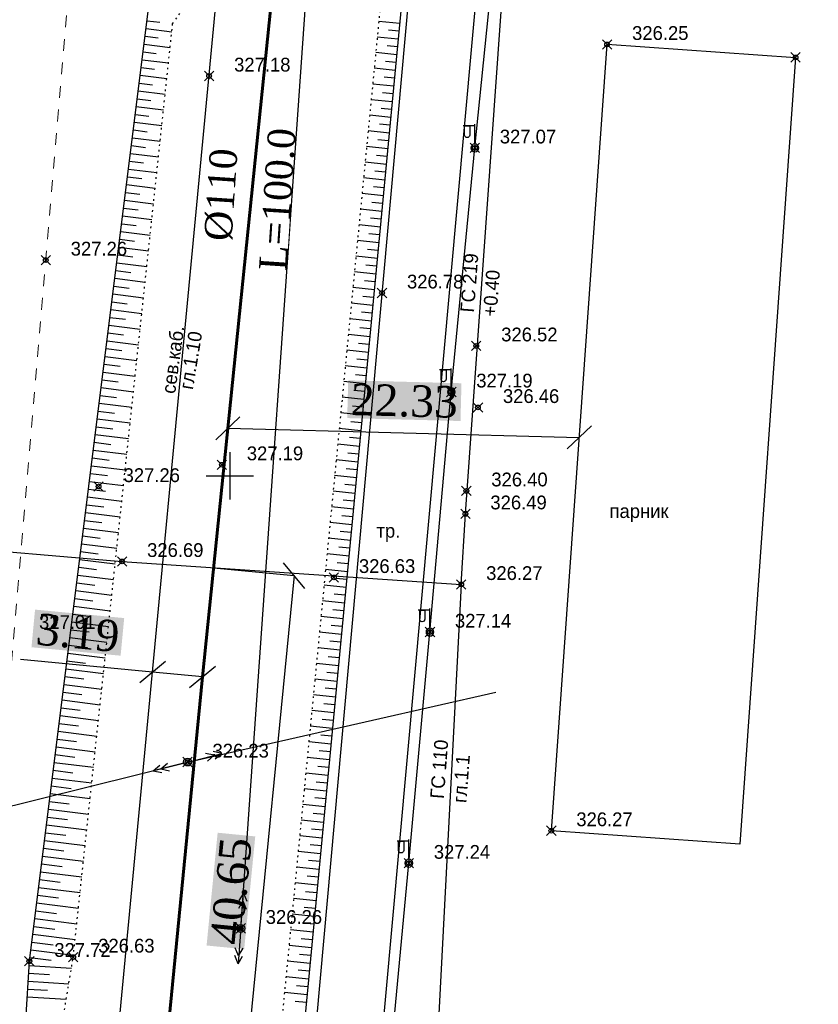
# Model space of a CAD drawing. Header units: metres. Extents: x 703769 to 722343, y 4313031 to 4317457.
# Tile 326 of 409: x 708265 to 708316, y 4315395 to 4315457. Entities that reach past the tile are written whole.
import ezdxf

# ---------------------------------------------------------------- set-up
doc = ezdxf.new("R2010")
doc.units = ezdxf.units.M
doc.header["$LTSCALE"] = 0.5
doc.header["$PDMODE"] = 35
doc.header["$PDSIZE"] = 0.3
for name, pattern in [('Auto_Street_NotBorder_Line_m1', [3, 1.5, -1.5]), ('ДОРОГИ_СТРОЯЩ', [9, 8, -1]), ('Контура низ откосов  Штриховая 0.1-0.5 - - - - - - -', [0.6, 0.1, -0.5])]:
    doc.linetypes.add(name, pattern=pattern)
for name, color, linetype in [('(001) Сетка', 92, 'Continuous'), ('(004) Точки рельефа', 7, 'Continuous'), ('(013) Газ', 30, 'ИК_Газопровод -------г--------'), ('(016) Кабель', 1, 'Continuous'), ('(019) Связь', 3, 'ИК_КАБ_СВЯЗИ'), ('(022) Возд. Линии', 7, 'Continuous'), ('(025) Дорога', 7, 'Continuous'), ('(035) Откосы', 7, 'Continuous'), ('(037) Контуры', 7, 'Continuous')]:
    doc.layers.add(name, color=color, linetype=linetype)
doc.layers.add('AUTO#_ROADS_EXIST_L', color=7, linetype='Continuous', lineweight=15, true_color=0x000000)
doc.layers.add('ВОДОПРОВОД текст', color=7, linetype='Continuous', lineweight=50)
doc.styles.add('BM-431', font='txt')
doc.styles.add('D-431', font='txt')
doc.styles.get("Standard").update_dxf_attribs({"font": 'times.ttf'})
doc.styles.add('Times New Roman', font='times.ttf')
doc.linetypes.add('GAZ_VOZDUSH', pattern='A,1,-2,["~",Standard,S=3,R=0,X=-1.5,Y=-1.5],-1,10', length=14)
doc.linetypes.add('ИК_Газопровод -------г--------', pattern='A,9,-0.6,["Г",Standard,S=1.2,R=0,X=0,Y=-0.6],-1.2', length=10.8)
doc.linetypes.add('ИК_КАБ_СВЯЗИ', pattern='A,4,["o",Standard,S=0.5,R=0,X=0,Y=-0.125],4,-2', length=10)
doc.linetypes.add('ИК_Э_КАБ_НН', pattern='A,8,-2,["<",Standard,S=1,R=0,X=0,Y=-0.5],8,[">",Standard,S=1,R=0,X=-0.5,Y=-0.5],-2', length=20)
doc.dimstyles.new('300', dxfattribs={"dimtxt": 2, "dimasz": 1.5, "dimexe": 0, "dimexo": 0, "dimgap": 1, "dimtad": 1, "dimzin": 0, "dimdsep": 46, "dimtxsty": 'Standard', "dimblk": 'OBLIQUE', "dimcen": 0, "dimclrd": 1, "dimclre": 1, "dimclrt": 1, "dimadec": 1, "dimazin": 0, "dimtfac": 1, "dimtofl": 0, "dimtmove": 0, "dimatfit": 3, "dimfxl": 3, "dimtfill": 2, "dimtfillclr": 7, "dimtolj": 1, "dimtzin": 0, "dimlwd": 25, "dimlwe": -1, "dimarcsym": 0})

# ---------------------------------------------------------------- blocks, each defined once
blk = doc.blocks.new('strela1')
at = {"layer": '(022) Возд. Линии'}
for p, q in [((-2, 0), (-1.5, 0.25)), ((0, 0), (-2, 0)), ((-2, 0), (-1.5, -0.25)), ((-1.5, 0), (-1, 0.25)), ((-1.5, 0), (-1, -0.25))]:
    blk.add_line(p, q, dxfattribs=at)
blk = doc.blocks.new('strela2')
at = {"layer": '(022) Возд. Линии'}
for p, q in [((0, 0), (2, 0)), ((1.5, 0), (1, 0.25)), ((1.5, 0), (1, -0.25)), ((2, 0), (1.5, 0.25)), ((2, 0), (1.5, -0.25))]:
    blk.add_line(p, q, dxfattribs=at)
blk = doc.blocks.new('STOLB')
at = {"layer": '(022) Возд. Линии'}
blk.add_circle((0, 0), 0.25, dxfattribs=at)
blk = doc.blocks.new('f')
at = {"layer": '(022) Возд. Линии'}
for points in [[(0, 0.25), (0, 1.5)], [(0, 1.4), (0.75, 1.4)]]:
    blk.add_lwpolyline(points, dxfattribs=at)
blk.add_lwpolyline([(0.4875, 0.65), (0.4875, 0.65, 0.4142136), (0.65, 0.8125), (0.65, 1.4), (0.325, 1.4), (0.325, 0.8125, 0.4142136)], format="xyb", close=True, dxfattribs=at)
blk.add_circle((0, 0), 0.25, dxfattribs=at)
blk = doc.blocks.new('Setka')
at = {"layer": '(001) Сетка'}
for p, q in [((0, 1.5), (0, -1.5)), ((-1.5, 0), (1.5, 0))]:
    blk.add_line(p, q, dxfattribs=at)
blk = doc.blocks.new('_Oblique')
at = {"color": 0, "linetype": 'ByBlock', "lineweight": -2}
blk.add_line((-0.5, -0.5), (0.5, 0.5), dxfattribs=at)
blk = doc.blocks.new('*D531')
at = {"color": 1, "lineweight": 25, "transparency": 16777216}
for p, q in [((708273.564, 4315415.997), (708265.181, 4315416.793)), ((708276.735, 4315415.696), (708273.564, 4315415.997))]:
    blk.add_line(p, q, dxfattribs=at)
at = {"layer": 'Defpoints', "color": 0, "lineweight": 40, "transparency": 16777216}
for p in [(708273.564, 4315415.997, 325.431), (708273.564, 4315415.997), (708276.735, 4315415.696)]:
    blk.add_point(p, dxfattribs=at)
at = {"color": 1, "lineweight": 25, "transparency": 16777216, "xscale": 1.5, "yscale": 1.5, "zscale": 1.5}
for p, rotation in [((708273.564, 4315415.997), 174.5764649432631), ((708276.735, 4315415.696), 354.576464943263)]:
    blk.add_blockref('_Oblique', p, dxfattribs=dict(at, rotation=rotation))
at = {"color": 1, "lineweight": 40, "transparency": 16777216, "insert": (708268.817, 4315418.477), "char_height": 2, "attachment_point": 5, "rotation": 354.57646, "bg_fill": 1, "box_fill_scale": 1.1, "bg_fill_color": 7, "bg_fill_true_color": 16777215, "bg_fill_transparency": 0}
blk.add_mtext('\\A1;3.19', dxfattribs=at)
blk = doc.blocks.new('*D568')
at = {"color": 1, "transparency": 16777216}
for p, q in [((708277.442, 4315422.625), (708282.558, 4315422.123)), ((708273.472, 4315382.171), (708278.588, 4315381.669))]:
    blk.add_line(p, q, dxfattribs=at)
at = {"color": 1, "lineweight": 25, "transparency": 16777216}
blk.add_line((708282.558, 4315422.123), (708278.588, 4315381.669), dxfattribs=at)
at = {"layer": 'Defpoints', "color": 0, "lineweight": 40, "transparency": 16777216}
for p in [(708277.442, 4315422.625), (708273.472, 4315382.171), (708278.588, 4315381.669)]:
    blk.add_point(p, dxfattribs=at)
at = {"color": 1, "lineweight": 25, "transparency": 16777216, "xscale": 1.5, "yscale": 1.5, "zscale": 1.5}
for p, rotation in [((708282.558, 4315422.123), 84.39525574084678), ((708278.588, 4315381.669), 264.3952557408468)]:
    blk.add_blockref('_Oblique', p, dxfattribs=dict(at, rotation=rotation))
at = {"color": 1, "lineweight": 40, "transparency": 16777216, "insert": (708278.563, 4315402.093), "char_height": 2, "attachment_point": 5, "rotation": 84.39526, "bg_fill": 1, "box_fill_scale": 1.1, "bg_fill_color": 7, "bg_fill_true_color": 16777215, "bg_fill_transparency": 0}
blk.add_mtext('\\A1;40.65', dxfattribs=at)
blk = doc.blocks.new('*D595')
at = {"color": 1, "lineweight": 25, "transparency": 16777216}
blk.add_line((708278.343, 4315431.476), (708300.663, 4315430.902), dxfattribs=at)
at = {"layer": 'Defpoints', "color": 0, "lineweight": 40, "transparency": 16777216}
for p in [(708278.343, 4315431.476), (708300.663, 4315430.902, 325.978), (708300.663, 4315430.902)]:
    blk.add_point(p, dxfattribs=at)
at = {"color": 1, "lineweight": 25, "transparency": 16777216, "xscale": 1.5, "yscale": 1.5, "zscale": 1.5}
for p, rotation in [((708278.343, 4315431.476), 178.525637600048), ((708300.663, 4315430.902), 358.525637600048)]:
    blk.add_blockref('_Oblique', p, dxfattribs=dict(at, rotation=rotation))
at = {"color": 1, "lineweight": 40, "transparency": 16777216, "insert": (708289.555, 4315433.209), "char_height": 2, "attachment_point": 5, "rotation": 358.52564, "bg_fill": 1, "box_fill_scale": 1.1, "bg_fill_color": 7, "bg_fill_true_color": 16777215, "bg_fill_transparency": 0}
blk.add_mtext('\\A1;22.33', dxfattribs=at)

msp = doc.modelspace()

# ---------------------------------------------------------------- linework, layer by layer
at = {"layer": '(013) Газ', "linetype": 'GAZ_VOZDUSH', "elevation": 324.816, "flags": 128}
for points in [[(708293.165, 4315421.558), (708293.434, 4315426.044), (708297.716, 4315485.96), (708299.668, 4315508.577), (708302.24, 4315538.464), (708309.527, 4315632.96), (708316.081, 4315705.444), (708316.824, 4315717.447), (708322.062, 4315771.409), (708325.306, 4315803.846), (708325.824, 4315815.814), (708330.36, 4315869.098), (708333.801, 4315903.034), (708336.798, 4315930.914), (708339.728, 4315977.872), (708351.364, 4316115.034), (708352.677, 4316127.049)], [(708165.166, 4315455.034), (708237.064, 4315447.856), (708237.796, 4315439.435), (708237.948, 4315425.87), (708271.633, 4315423.02), (708271.633, 4315423.02), (708293.165, 4315421.558), (708284.482, 4315255.16), (708278.28, 4315165.641), (708278.086, 4315159.227), (708267.101, 4315087.682), (708203.286, 4314411.276), (708188.652, 4314151.902), (708188.652, 4314118.902)]]:
    msp.add_lwpolyline(points, dxfattribs=at)
at = {"layer": '(016) Кабель', "linetype": 'ИК_Э_КАБ_НН', "elevation": 326.597, "flags": 128}
msp.add_lwpolyline([(708249.985, 4314981.479), (708250.82, 4314994.453), (708251.559, 4315005.82), (708252.37, 4315018.441), (708253.053, 4315029.231), (708253.787, 4315042.038), (708254.637, 4315054.862), (708255.635, 4315071.329), (708256.598, 4315086.747), (708257.467, 4315101.098), (708258.354, 4315115.971), (708259.411, 4315132.067), (708260.336, 4315147.885), (708261.397, 4315163.669), (708264.541, 4315183.982), (708266.176, 4315199.034), (708267.362, 4315213.475), (708268.374, 4315229.02), (708269.845, 4315242.198), (708271.828, 4315255.337), (708273.674, 4315269.524), (708275.505, 4315283.281), (708277.38, 4315297.394), (708281.752, 4315326.597), (708283.598, 4315341.056), (708285.41, 4315355.306), (708287.069, 4315373.866), (708288.446, 4315388.958), (708289.84, 4315403.858), (708291.182, 4315418.537), (708292.537, 4315433.784), (708294.032, 4315449.283), (708295.507, 4315463.66), (708296.078, 4315478.064), (708297.37, 4315493.303), (708298.657, 4315508.657), (708299.851, 4315523.654), (708301.076, 4315538.719), (708302.334, 4315553.605), (708303.538, 4315568.681), (708306.01, 4315599.024), (708308.439, 4315629.26), (708310.925, 4315659.518), (708314.819, 4315705.429), (708316.066, 4315721.797), (708317.423, 4315737.878), (708318.736, 4315752.964), (708319.999, 4315767.605), (708321.351, 4315784.629), (708322.651, 4315800.258), (708323.922, 4315814.9), (708325.202, 4315828.081), (708326.515, 4315842.883), (708327.984, 4315858.663), (708329.163, 4315872.867), (708330.365, 4315887.889), (708331.555, 4315902.908), (708332.679, 4315917.08), (708333.897, 4315932.711), (708335.115, 4315947.857), (708336.225, 4315962.741), (708337.469, 4315977.821), (708338.545, 4315992.145), (708339.663, 4316007.377), (708340.941, 4316022.682), (708342.079, 4316037.728), (708343.178, 4316052.432), (708344.309, 4316067.191), (708345.452, 4316082.234), (708346.637, 4316096.926), (708347.806, 4316111.892), (708349.626, 4316127.437), (708351.153, 4316141.846), (708352.719, 4316156.666), (708355.709, 4316187.043), (708356.969, 4316201.735), (708358.286, 4316216.561), (708359.517, 4316231.321), (708360.786, 4316246.466), (708362.123, 4316261.412), (708363.033, 4316272.851), (708364.289, 4316286.262), (708365.798, 4316301.906), (708367.145, 4316317.788)], dxfattribs=at)
at = {"layer": '(019) Связь', "elevation": 325.431, "flags": 128}
msp.add_lwpolyline([(708153.006, 4314105.043), (708156.993, 4314142.734), (708156.993, 4314142.734), (708174.147, 4314200.184), (708174.323, 4314203.958), (708195.362, 4314453.153), (708204.073, 4314563.084), (708218.911, 4314738.478), (708226.164, 4314758.135), (708236.601, 4314958.674), (708237.563, 4314979.166), (708241.532, 4315051.931), (708251.542, 4315144.303), (708253.161, 4315164.518), (708257.428, 4315233.645), (708258.881, 4315245.481), (708269.326, 4315369.847), (708270.394, 4315382.606), (708278.265, 4315465.509), (708280.616, 4315477.921), (708295.324, 4315641.488), (708303.766, 4315706.848), (708303.348, 4315724.234), (708305.187, 4315772.118), (708306.696, 4315783.119), (708308.615, 4315806.312), (708309.889, 4315815.038), (708320.552, 4315934.795), (708321.594, 4315946.168), (708336.888, 4316115.682), (708345.287, 4316227.711), (708346.981, 4316228.783), (708355.083, 4316230.156), (708358.134, 4316229.662)], dxfattribs=at)
at = {"layer": '(022) Возд. Линии', "flags": 128}
for points, elevation in [([(708279.167, 4315399.719), (708283.765, 4315465.306), (708308.989, 4315465.469)], 325.961), ([(708250.442, 4315403.997), (708275.786, 4315410.281), (708295.359, 4315414.712)], 327.413)]:
    msp.add_lwpolyline(points, dxfattribs=dict(at, elevation=elevation))
at = {"layer": '(025) Дорога', "elevation": 326.981, "flags": 128}
msp.add_lwpolyline([(708281.739, 4315369.071), (708285.617, 4315364.791), (708294.78, 4315466.05), (708290.503, 4315466.333), (708281.739, 4315369.071)], dxfattribs=at)
at = {"layer": '(035) Откосы'}
for p, q in [((708273.217, 4315457.363, -0.295), (708274.025, 4315457.262, -0.295)), ((708289.266, 4315457.193, -0.295), (708287.932, 4315457.32, -0.295)), ((708273.155, 4315456.867, -0.295), (708274.785, 4315456.663, -0.295)), ((708289.219, 4315456.695, -0.295), (708288.551, 4315456.759, -0.295)), ((708273.093, 4315456.371, -0.295), (708273.912, 4315456.269, -0.295)), ((708289.171, 4315456.198, -0.295), (708287.836, 4315456.325, -0.295)), ((708272.968, 4315455.38, -0.295), (708273.797, 4315455.276, -0.295)), ((708273.03, 4315455.876, -0.295), (708274.679, 4315455.669, -0.295)), ((708289.076, 4315455.203, -0.295), (708287.739, 4315455.331, -0.295)), ((708289.124, 4315455.7, -0.295), (708288.456, 4315455.764, -0.295)), ((708272.906, 4315454.884, -0.295), (708274.573, 4315454.675, -0.295)), ((708289.029, 4315454.706, -0.295), (708288.36, 4315454.769, -0.295)), ((708272.844, 4315454.388, -0.295), (708273.682, 4315454.283, -0.295)), ((708288.982, 4315454.208, -0.295), (708287.642, 4315454.336, -0.295)), ((708272.72, 4315453.396, -0.295), (708273.567, 4315453.29, -0.295)), ((708272.782, 4315453.892, -0.295), (708274.467, 4315453.681, -0.295)), ((708288.934, 4315453.711, -0.295), (708288.264, 4315453.775, -0.295)), ((708272.658, 4315452.901, -0.295), (708274.361, 4315452.687, -0.295)), ((708288.887, 4315453.213, -0.295), (708287.546, 4315453.341, -0.295)), ((708288.839, 4315452.716, -0.295), (708288.168, 4315452.78, -0.295)), ((708272.596, 4315452.405, -0.295), (708273.452, 4315452.298, -0.295)), ((708288.792, 4315452.218, -0.295), (708287.449, 4315452.346, -0.295)), ((708272.534, 4315451.909, -0.295), (708274.255, 4315451.693, -0.295)), ((708288.744, 4315451.721, -0.295), (708288.073, 4315451.785, -0.295)), ((708272.41, 4315450.917, -0.295), (708274.15, 4315450.699, -0.295)), ((708272.472, 4315451.413, -0.295), (708273.337, 4315451.305, -0.295)), ((708288.697, 4315451.223, -0.295), (708287.353, 4315451.352, -0.295)), ((708272.348, 4315450.421, -0.295), (708273.222, 4315450.312, -0.295)), ((708288.602, 4315450.228, -0.295), (708287.256, 4315450.357, -0.295)), ((708288.65, 4315450.726, -0.295), (708287.977, 4315450.79, -0.295)), ((708272.286, 4315449.925, -0.295), (708274.044, 4315449.705, -0.295)), ((708288.555, 4315449.731, -0.295), (708287.881, 4315449.795, -0.295)), ((708272.224, 4315449.43, -0.295), (708273.107, 4315449.319, -0.295)), ((708288.507, 4315449.233, -0.295), (708287.159, 4315449.362, -0.295)), ((708272.099, 4315448.438, -0.295), (708272.992, 4315448.326, -0.295)), ((708272.162, 4315448.934, -0.295), (708273.938, 4315448.711, -0.295)), ((708288.46, 4315448.736, -0.295), (708287.785, 4315448.8, -0.295)), ((708272.037, 4315447.942, -0.295), (708273.832, 4315447.717, -0.295)), ((708288.412, 4315448.239, -0.295), (708287.063, 4315448.367, -0.295)), ((708288.365, 4315447.741, -0.295), (708287.69, 4315447.805, -0.295)), ((708271.975, 4315447.446, -0.295), (708272.877, 4315447.333, -0.295)), ((708288.318, 4315447.244, -0.295), (708286.966, 4315447.372, -0.295)), ((708271.913, 4315446.95, -0.295), (708273.726, 4315446.723, -0.295)), ((708288.27, 4315446.746, -0.295), (708287.594, 4315446.811, -0.295)), ((708271.789, 4315445.959, -0.295), (708273.62, 4315445.729, -0.295)), ((708271.851, 4315446.454, -0.295), (708272.762, 4315446.34, -0.295)), ((708288.223, 4315446.249, -0.295), (708286.869, 4315446.378, -0.295)), ((708271.727, 4315445.463, -0.295), (708272.647, 4315445.348, -0.295)), ((708288.128, 4315445.254, -0.295), (708286.773, 4315445.383, -0.295)), ((708288.175, 4315445.751, -0.295), (708287.498, 4315445.816, -0.295)), ((708271.665, 4315444.967, -0.295), (708273.515, 4315444.735, -0.295)), ((708288.08, 4315444.756, -0.295), (708287.402, 4315444.821, -0.295)), ((708271.603, 4315444.471, -0.295), (708272.532, 4315444.355, -0.295)), ((708288.033, 4315444.259, -0.295), (708286.676, 4315444.388, -0.295)), ((708271.479, 4315443.479, -0.295), (708272.417, 4315443.362, -0.295)), ((708271.541, 4315443.975, -0.295), (708273.409, 4315443.741, -0.295)), ((708287.938, 4315443.264, -0.295), (708286.58, 4315443.393, -0.295)), ((708287.985, 4315443.761, -0.295), (708287.307, 4315443.826, -0.295)), ((708271.417, 4315442.984, -0.295), (708273.303, 4315442.747, -0.295)), ((708287.891, 4315442.766, -0.295), (708287.211, 4315442.831, -0.295)), ((708271.355, 4315442.488, -0.295), (708272.302, 4315442.369, -0.295)), ((708287.843, 4315442.269, -0.295), (708286.483, 4315442.399, -0.295)), ((708271.293, 4315441.992, -0.295), (708273.197, 4315441.753, -0.295)), ((708287.796, 4315441.772, -0.295), (708287.115, 4315441.836, -0.295)), ((708271.169, 4315441, -0.295), (708273.091, 4315440.759, -0.295)), ((708271.231, 4315441.496, -0.295), (708272.187, 4315441.376, -0.295)), ((708287.748, 4315441.274, -0.295), (708286.386, 4315441.404, -0.295)), ((708271.106, 4315440.504, -0.295), (708272.072, 4315440.383, -0.295)), ((708287.653, 4315440.279, -0.295), (708286.29, 4315440.409, -0.295)), ((708287.701, 4315440.777, -0.295), (708287.019, 4315440.842, -0.295)), ((708271.044, 4315440.008, -0.295), (708272.985, 4315439.765, -0.295)), ((708287.606, 4315439.782, -0.295), (708286.924, 4315439.847, -0.295)), ((708270.92, 4315439.017, -0.295), (708272.88, 4315438.771, -0.295)), ((708270.982, 4315439.513, -0.295), (708271.957, 4315439.391, -0.295)), ((708287.559, 4315439.284, -0.295), (708286.193, 4315439.414, -0.295)), ((708270.858, 4315438.521, -0.295), (708271.842, 4315438.398, -0.295)), ((708287.464, 4315438.289, -0.295), (708286.096, 4315438.42, -0.295)), ((708287.511, 4315438.787, -0.295), (708286.828, 4315438.852, -0.295)), ((708270.796, 4315438.025, -0.295), (708272.774, 4315437.777, -0.295)), ((708287.416, 4315437.792, -0.295), (708286.732, 4315437.857, -0.295)), ((708270.734, 4315437.529, -0.295), (708271.727, 4315437.405, -0.295)), ((708287.369, 4315437.294, -0.295), (708286, 4315437.425, -0.295)), ((708270.61, 4315436.537, -0.295), (708271.612, 4315436.412, -0.295)), ((708270.672, 4315437.033, -0.295), (708272.668, 4315436.784, -0.295)), ((708287.321, 4315436.797, -0.295), (708286.636, 4315436.862, -0.295)), ((708270.548, 4315436.042, -0.295), (708272.562, 4315435.79, -0.295)), ((708287.274, 4315436.299, -0.295), (708285.903, 4315436.43, -0.295)), ((708270.486, 4315435.546, -0.295), (708271.497, 4315435.419, -0.295)), ((708287.179, 4315435.304, -0.295), (708285.807, 4315435.435, -0.295)), ((708287.227, 4315435.802, -0.295), (708286.541, 4315435.867, -0.295)), ((708270.424, 4315435.05, -0.295), (708272.456, 4315434.796, -0.295)), ((708287.132, 4315434.807, -0.295), (708286.445, 4315434.873, -0.295)), ((708270.3, 4315434.058, -0.295), (708272.35, 4315433.802, -0.295)), ((708270.362, 4315434.554, -0.295), (708271.382, 4315434.426, -0.295)), ((708287.084, 4315434.31, -0.295), (708285.71, 4315434.441, -0.295)), ((708270.238, 4315433.562, -0.295), (708271.267, 4315433.433, -0.295)), ((708286.989, 4315433.315, -0.295), (708285.613, 4315433.446, -0.295)), ((708287.037, 4315433.812, -0.295), (708286.349, 4315433.878, -0.295)), ((708270.175, 4315433.067, -0.295), (708272.244, 4315432.808, -0.295)), ((708286.942, 4315432.817, -0.295), (708286.254, 4315432.883, -0.295)), ((708270.113, 4315432.571, -0.295), (708271.152, 4315432.441, -0.295)), ((708286.895, 4315432.32, -0.295), (708285.517, 4315432.451, -0.295)), ((708269.989, 4315431.579, -0.295), (708271.037, 4315431.448, -0.295)), ((708270.051, 4315432.075, -0.295), (708272.139, 4315431.814, -0.295)), ((708286.847, 4315431.822, -0.295), (708286.158, 4315431.888, -0.295)), ((708269.927, 4315431.083, -0.295), (708272.033, 4315430.82, -0.295)), ((708286.8, 4315431.325, -0.295), (708285.42, 4315431.456, -0.295)), ((708286.752, 4315430.827, -0.295), (708286.062, 4315430.893, -0.295)), ((708269.865, 4315430.587, -0.295), (708270.922, 4315430.455, -0.295)), ((708286.705, 4315430.33, -0.295), (708285.324, 4315430.462, -0.295)), ((708269.803, 4315430.091, -0.295), (708271.927, 4315429.826, -0.295)), ((708286.657, 4315429.832, -0.295), (708285.966, 4315429.898, -0.295)), ((708269.679, 4315429.1, -0.295), (708271.821, 4315428.832, -0.295)), ((708269.741, 4315429.596, -0.295), (708270.808, 4315429.462, -0.295)), ((708286.61, 4315429.335, -0.295), (708285.227, 4315429.467, -0.295)), ((708269.617, 4315428.604, -0.295), (708270.693, 4315428.469, -0.295)), ((708286.515, 4315428.34, -0.295), (708285.13, 4315428.472, -0.295)), ((708286.562, 4315428.837, -0.295), (708285.871, 4315428.903, -0.295)), ((708269.555, 4315428.108, -0.295), (708271.715, 4315427.838, -0.295)), ((708286.468, 4315427.843, -0.295), (708285.775, 4315427.909, -0.295)), ((708269.493, 4315427.612, -0.295), (708270.578, 4315427.476, -0.295)), ((708286.42, 4315427.345, -0.295), (708285.034, 4315427.477, -0.295)), ((708269.369, 4315426.62, -0.295), (708270.463, 4315426.484, -0.295)), ((708269.431, 4315427.116, -0.295), (708271.609, 4315426.844, -0.295)), ((708286.373, 4315426.848, -0.295), (708285.679, 4315426.914, -0.295)), ((708269.307, 4315426.125, -0.295), (708271.504, 4315425.85, -0.295)), ((708286.325, 4315426.35, -0.295), (708284.937, 4315426.483, -0.295)), ((708286.278, 4315425.853, -0.295), (708285.583, 4315425.919, -0.295)), ((708269.244, 4315425.629, -0.295), (708270.348, 4315425.491, -0.295)), ((708286.23, 4315425.355, -0.295), (708284.84, 4315425.488, -0.295)), ((708269.12, 4315424.637, -0.295), (708270.233, 4315424.498, -0.295)), ((708269.182, 4315425.133, -0.295), (708271.398, 4315424.856, -0.295)), ((708286.183, 4315424.858, -0.295), (708285.488, 4315424.924, -0.295)), ((708269.058, 4315424.141, -0.295), (708271.292, 4315423.862, -0.295)), ((708286.136, 4315424.36, -0.295), (708284.744, 4315424.493, -0.295)), ((708268.996, 4315423.645, -0.295), (708270.118, 4315423.505, -0.295)), ((708286.041, 4315423.365, -0.295), (708284.647, 4315423.498, -0.295)), ((708286.088, 4315423.863, -0.295), (708285.392, 4315423.929, -0.295)), ((708268.934, 4315423.15, -0.295), (708271.186, 4315422.868, -0.295)), ((708285.993, 4315422.868, -0.295), (708285.296, 4315422.934, -0.295)), ((708268.81, 4315422.158, -0.295), (708271.08, 4315421.874, -0.295)), ((708268.872, 4315422.654, -0.295), (708270.003, 4315422.512, -0.295)), ((708285.946, 4315422.37, -0.295), (708284.551, 4315422.503, -0.295)), ((708268.748, 4315421.662, -0.295), (708269.888, 4315421.519, -0.295)), ((708285.851, 4315421.376, -0.295), (708284.454, 4315421.509, -0.295)), ((708285.898, 4315421.873, -0.295), (708285.2, 4315421.94, -0.295)), ((708268.686, 4315421.166, -0.295), (708270.974, 4315420.88, -0.295)), ((708285.804, 4315420.878, -0.295), (708285.105, 4315420.945, -0.295)), ((708268.624, 4315420.67, -0.295), (708269.773, 4315420.526, -0.295)), ((708285.756, 4315420.381, -0.295), (708284.357, 4315420.514, -0.295)), ((708268.5, 4315419.679, -0.295), (708269.658, 4315419.534, -0.295)), ((708268.562, 4315420.174, -0.295), (708270.868, 4315419.886, -0.295)), ((708285.709, 4315419.883, -0.295), (708285.009, 4315419.95, -0.295)), ((708268.438, 4315419.183, -0.295), (708270.763, 4315418.892, -0.295)), ((708285.661, 4315419.386, -0.295), (708284.261, 4315419.519, -0.295)), ((708268.376, 4315418.687, -0.295), (708269.543, 4315418.541, -0.295)), ((708285.566, 4315418.391, -0.295), (708284.164, 4315418.524, -0.295)), ((708285.614, 4315418.888, -0.295), (708284.913, 4315418.955, -0.295)), ((708268.314, 4315418.191, -0.295), (708270.657, 4315417.898, -0.295)), ((708285.519, 4315417.893, -0.295), (708284.817, 4315417.96, -0.295)), ((708268.189, 4315417.199, -0.295), (708270.551, 4315416.904, -0.295)), ((708268.251, 4315417.695, -0.295), (708269.428, 4315417.548, -0.295)), ((708285.472, 4315417.396, -0.295), (708284.068, 4315417.53, -0.295)), ((708268.127, 4315416.703, -0.295), (708269.313, 4315416.555, -0.295)), ((708285.377, 4315416.401, -0.295), (708283.971, 4315416.535, -0.295)), ((708285.424, 4315416.898, -0.295), (708284.722, 4315416.965, -0.295)), ((708268.065, 4315416.208, -0.295), (708270.445, 4315415.91, -0.295)), ((708285.329, 4315415.903, -0.295), (708284.626, 4315415.971, -0.295)), ((708268.003, 4315415.712, -0.295), (708269.198, 4315415.562, -0.295)), ((708285.282, 4315415.406, -0.295), (708283.874, 4315415.54, -0.295)), ((708267.879, 4315414.72, -0.295), (708269.083, 4315414.569, -0.295)), ((708267.941, 4315415.216, -0.295), (708270.339, 4315414.916, -0.295)), ((708285.234, 4315414.909, -0.295), (708284.53, 4315414.976, -0.295)), ((708267.817, 4315414.224, -0.295), (708270.233, 4315413.922, -0.295)), ((708285.187, 4315414.411, -0.295), (708283.778, 4315414.545, -0.295)), ((708267.755, 4315413.728, -0.295), (708268.968, 4315413.577, -0.295)), ((708285.092, 4315413.416, -0.295), (708283.681, 4315413.551, -0.295)), ((708285.139, 4315413.914, -0.295), (708284.434, 4315413.981, -0.295)), ((708267.693, 4315413.233, -0.295), (708270.128, 4315412.928, -0.295)), ((708285.045, 4315412.919, -0.295), (708284.339, 4315412.986, -0.295)), ((708267.569, 4315412.241, -0.295), (708270.022, 4315411.934, -0.295)), ((708267.631, 4315412.737, -0.295), (708268.853, 4315412.584, -0.295)), ((708284.997, 4315412.421, -0.295), (708283.584, 4315412.556, -0.295)), ((708267.507, 4315411.745, -0.295), (708268.738, 4315411.591, -0.295)), ((708284.902, 4315411.426, -0.295), (708283.488, 4315411.561, -0.295)), ((708284.95, 4315411.924, -0.295), (708284.243, 4315411.991, -0.295)), ((708267.445, 4315411.249, -0.295), (708269.916, 4315410.94, -0.295)), ((708284.855, 4315410.929, -0.295), (708284.147, 4315410.996, -0.295)), ((708267.32, 4315410.257, -0.295), (708269.81, 4315409.946, -0.295)), ((708267.383, 4315410.753, -0.295), (708268.623, 4315410.598, -0.295)), ((708284.807, 4315410.431, -0.295), (708283.391, 4315410.566, -0.295)), ((708267.258, 4315409.762, -0.295), (708268.508, 4315409.605, -0.295)), ((708284.76, 4315409.934, -0.295), (708284.051, 4315410.001, -0.295)), ((708267.196, 4315409.266, -0.295), (708269.704, 4315408.952, -0.295)), ((708284.713, 4315409.436, -0.295), (708283.295, 4315409.572, -0.295)), ((708284.665, 4315408.939, -0.295), (708283.956, 4315409.007, -0.295)), ((708267.134, 4315408.77, -0.295), (708268.393, 4315408.612, -0.295)), ((708284.618, 4315408.441, -0.295), (708283.198, 4315408.577, -0.295)), ((708267.01, 4315407.778, -0.295), (708268.278, 4315407.619, -0.295)), ((708267.072, 4315408.274, -0.295), (708269.598, 4315407.958, -0.295)), ((708284.57, 4315407.944, -0.295), (708283.86, 4315408.012, -0.295)), ((708266.948, 4315407.282, -0.295), (708269.492, 4315406.964, -0.295)), ((708284.523, 4315407.447, -0.295), (708283.101, 4315407.582, -0.295)), ((708266.886, 4315406.786, -0.295), (708268.163, 4315406.627, -0.295)), ((708284.428, 4315406.452, -0.295), (708283.005, 4315406.587, -0.295)), ((708284.475, 4315406.949, -0.295), (708283.764, 4315407.017, -0.295)), ((708266.824, 4315406.291, -0.295), (708269.387, 4315405.97, -0.295)), ((708284.381, 4315405.954, -0.295), (708283.668, 4315406.022, -0.295)), ((708266.7, 4315405.299, -0.295), (708269.281, 4315404.976, -0.295)), ((708266.762, 4315405.795, -0.295), (708268.048, 4315405.634, -0.295)), ((708284.333, 4315405.457, -0.295), (708282.908, 4315405.593, -0.295)), ((708266.638, 4315404.803, -0.295), (708267.933, 4315404.641, -0.295)), ((708284.286, 4315404.959, -0.295), (708283.573, 4315405.027, -0.295)), ((708266.576, 4315404.307, -0.295), (708269.175, 4315403.982, -0.295)), ((708284.238, 4315404.462, -0.295), (708282.811, 4315404.598, -0.295)), ((708284.191, 4315403.964, -0.295), (708283.477, 4315404.032, -0.295)), ((708266.514, 4315403.811, -0.295), (708267.818, 4315403.648, -0.295)), ((708284.143, 4315403.467, -0.295), (708282.715, 4315403.603, -0.295)), ((708266.389, 4315402.82, -0.295), (708267.703, 4315402.655, -0.295)), ((708266.452, 4315403.316, -0.295), (708269.069, 4315402.988, -0.295)), ((708284.096, 4315402.969, -0.295), (708283.381, 4315403.038, -0.295)), ((708266.327, 4315402.324, -0.295), (708268.963, 4315401.994, -0.295)), ((708284.048, 4315402.472, -0.295), (708282.618, 4315402.608, -0.295)), ((708266.265, 4315401.828, -0.295), (708267.588, 4315401.662, -0.295)), ((708283.954, 4315401.477, -0.295), (708282.522, 4315401.614, -0.295)), ((708284.001, 4315401.974, -0.295), (708283.285, 4315402.043, -0.295)), ((708266.203, 4315401.332, -0.295), (708268.857, 4315401, -0.295)), ((708283.906, 4315400.98, -0.295), (708283.19, 4315401.048, -0.295)), ((708266.079, 4315400.34, -0.295), (708268.752, 4315400.006, -0.295)), ((708266.141, 4315400.836, -0.295), (708267.473, 4315400.67, -0.295)), ((708283.859, 4315400.482, -0.295), (708282.425, 4315400.619, -0.295)), ((708266.017, 4315399.845, -0.295), (708267.358, 4315399.677, -0.295)), ((708283.764, 4315399.487, -0.295), (708282.328, 4315399.624, -0.295)), ((708283.811, 4315399.985, -0.295), (708283.094, 4315400.053, -0.295)), ((708265.955, 4315399.349, -0.295), (708268.646, 4315399.012, -0.295)), ((708283.716, 4315398.99, -0.295), (708282.998, 4315399.058, -0.295)), ((708265.893, 4315398.853, -0.295), (708267.243, 4315398.684, -0.295)), ((708283.669, 4315398.492, -0.295), (708282.232, 4315398.629, -0.295)), ((708265.769, 4315397.861, -0.295), (708267.117, 4315397.692, -0.295)), ((708265.831, 4315398.357, -0.295), (708268.54, 4315398.018, -0.295)), ((708283.622, 4315397.995, -0.295), (708282.903, 4315398.063, -0.295)), ((708265.724, 4315397.364, -0.295), (708268.411, 4315397.198, -0.295)), ((708283.574, 4315397.497, -0.295), (708282.135, 4315397.635, -0.295)), ((708265.693, 4315396.865, -0.295), (708267.011, 4315396.784, -0.295)), ((708283.479, 4315396.502, -0.295), (708282.039, 4315396.64, -0.295)), ((708283.527, 4315397, -0.295), (708282.807, 4315397.068, -0.295)), ((708265.631, 4315395.867, -0.295), (708266.897, 4315395.79, -0.295)), ((708265.662, 4315396.366, -0.295), (708268.246, 4315396.207, -0.295)), ((708283.432, 4315396.005, -0.295), (708282.711, 4315396.074, -0.295)), ((708265.601, 4315395.369, -0.295), (708268.081, 4315395.216, -0.295)), ((708283.384, 4315395.507, -0.295), (708281.942, 4315395.645, -0.295)), ((708283.337, 4315395.01, -0.295), (708282.615, 4315395.079, -0.295))]:
    msp.add_line(p, q, dxfattribs=at)
at = {"layer": '(035) Откосы', "elevation": -0.295, "flags": 128}
msp.add_lwpolyline([(708281.06, 4315371.132), (708270.59, 4315382.021), (708267.606, 4315384.035), (708265.276, 4315390.091), (708265.74, 4315397.631), (708273.292, 4315457.969), (708276.674, 4315461.533), (708280.259, 4315463.015), (708285.601, 4315463.905), (708289.872, 4315463.546), (708281.06, 4315371.132)], dxfattribs=at)
at = {"layer": '(035) Откосы', "linetype": 'Контура низ откосов  Штриховая 0.1-0.5 - - - - - - -', "elevation": -0.295}
msp.add_lwpolyline([(708279.887, 4315374.486), (708270.882, 4315383.406), (708269.542, 4315385.726), (708267.278, 4315390.393), (708268.527, 4315397.897), (708274.839, 4315457.17), (708277.319, 4315460.673), (708280.662, 4315461.916), (708285.592, 4315462.833), (708288.438, 4315462.526), (708279.887, 4315374.486)], dxfattribs=at)
at = {"layer": '(037) Контуры', "color": 0, "linetype": 'ByBlock', "elevation": 325.978}
msp.add_lwpolyline([(708298.891, 4315405.923), (708302.436, 4315455.881), (708314.403, 4315455.032), (708310.858, 4315405.074)], close=True, dxfattribs=at)
at = {"color": 7, "lineweight": 60, "flags": 128}
msp.add_lwpolyline([(708304.899, 4315683.04), (708296.663, 4315617.1), (708296.663, 4315617.1), (708289.979, 4315551.483), (708283.868, 4315485.698), (708276.735, 4315415.696), (708271.217, 4315359.016), (708265.312, 4315285.041), (708259.353, 4315226.771), (708255.788, 4315176.974), (708252.246, 4315129.361), (708243.301, 4315028.005), (708240.115, 4314986.119), (708237.465, 4314926.667)], dxfattribs=at)
at = {"color": 0, "linetype": 'ByBlock', "lineweight": -2, "transparency": 16777216}
for p in [(708302.434, 4315455.855, 326.254), (708314.403, 4315455.032, 326.396), (708277.158, 4315453.85, 327.182), (708294.032, 4315449.283, 327.069), (708266.781, 4315442.159, 327.258), (708288.137, 4315440.07, 326.778), (708294.12, 4315436.712, 326.523), (708292.537, 4315433.784, 327.188), (708294.23, 4315432.798, 326.46), (708277.965, 4315429.163, 327.19), (708270.137, 4315427.776, 327.256), (708293.493, 4315427.503, 326.4), (708293.434, 4315426.044, 326.488), (708271.633, 4315423.02, 326.687), (708285.084, 4315422.003, 326.632), (708293.165, 4315421.558, 326.269), (708291.182, 4315418.537, 327.144), (708275.786, 4315410.281, 326.234), (708298.891, 4315405.923, 326.273), (708289.84, 4315403.858, 327.241), (708279.167, 4315399.719, 326.256), (708265.74, 4315397.631, 327.725), (708268.527, 4315397.897, 326.626)]:
    msp.add_point(p, dxfattribs=at)
at = {"layer": 'AUTO#_ROADS_EXIST_L', "linetype": 'Auto_Street_NotBorder_Line_m1', "lineweight": 15, "elevation": -0.295, "flags": 128}
msp.add_lwpolyline([(708300.417, 4315468.45), (708283.34, 4315468.45), (708273.019, 4315467.138), (708268.578, 4315463.363), (708255.243, 4315306.005), (708249.823, 4315243.388)], dxfattribs=at)

# ---------------------------------------------------------------- block references
at = {"layer": '(001) Сетка'}
msp.add_blockref('Setka', (708278.465, 4315428.456), dxfattribs=at)
at = {"layer": '(022) Возд. Линии', "xscale": -1}
for p in [(708294.032, 4315449.283, 326.597), (708292.537, 4315433.784, 326.597), (708291.182, 4315418.537, 326.597), (708289.84, 4315403.858, 326.597)]:
    msp.add_blockref('f', p, dxfattribs=at)
at = {"layer": '(022) Возд. Линии'}
for name, p, rotation in [('strela2', (708276.028, 4315410.342, 325.939), 14.25735395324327), ('strela1', (708275.542, 4315410.219, 325.939), 14.25735395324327), ('strela2', (708279.187, 4315399.968, 325.961), 85.54728548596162), ('strela1', (708279.147, 4315399.468, 325.961), 85.54728548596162)]:
    msp.add_blockref(name, p, dxfattribs=dict(at, rotation=rotation))
for p in [(708275.786, 4315410.281, 325.939), (708279.167, 4315399.719, 325.961)]:
    msp.add_blockref('STOLB', p, dxfattribs=at)

# ---------------------------------------------------------------- texts
at = {"layer": '(004) Точки рельефа', "style": 'D-431'}
for s, p in [('326.25', (708304.02, 4315456.14, 326.254)), ('327.18', (708278.744, 4315454.133, 327.182)), ('327.07', (708295.618, 4315449.565, 327.069)), ('327.26', (708268.367, 4315442.445, 327.258)), ('326.78', (708289.723, 4315440.356, 326.778)), ('326.52', (708295.706, 4315436.997, 326.523)), ('327.19', (708294.123, 4315434.068, 327.188)), ('326.46', (708295.816, 4315433.083, 326.46)), ('327.19', (708279.551, 4315429.447, 327.19)), ('327.26', (708271.723, 4315428.061, 327.256)), ('326.40', (708295.079, 4315427.788, 326.4)), ('326.49', (708295.02, 4315426.329, 326.488)), ('326.69', (708273.219, 4315423.305, 326.687)), ('326.63', (708286.67, 4315422.288, 326.632)), ('326.27', (708294.751, 4315421.843, 326.269)), ('327.01', (708266.358, 4315418.733, 327.013)), ('327.14', (708292.768, 4315418.816, 327.144)), ('326.23', (708277.372, 4315410.566, 326.234)), ('326.27', (708300.477, 4315406.208, 326.273)), ('327.24', (708291.426, 4315404.137, 327.241)), ('326.26', (708280.753, 4315400.004, 326.256)), ('326.63', (708270.113, 4315398.182, 326.626)), ('327.72', (708267.326, 4315397.91, 327.725))]:
    msp.add_text(s, height=0.875, dxfattribs=at).set_placement(p)
at = {"layer": '(013) Газ', "color": 0, "linetype": 'Continuous', "style": 'D-431'}
for s, p in [('ГС 219', (708293.976, 4315438.809, -0.295)), ('+0.40', (708295.407, 4315438.548, -0.295)), ('ГС 110', (708292.062, 4315407.924, -0.295)), ('гл.1.1', (708293.492, 4315407.662, -0.295))]:
    msp.add_text(s, height=0.875, rotation=85.65264, dxfattribs=at).set_placement(p)
at = {"layer": '(019) Связь', "color": 0, "linetype": 'Continuous', "style": 'D-431'}
for s, rotation, p in [('сев.каб.', 82.24919, (708274.997, 4315433.634, -0.295)), ('гл.1.10', 80.53667, (708276.118, 4315433.892, -0.295))]:
    msp.add_text(s, height=0.875, rotation=rotation, dxfattribs=at).set_placement(p)
at = {"layer": '(025) Дорога', "linetype": 'ДОРОГИ_СТРОЯЩ', "style": 'BM-431'}
msp.add_text('тр.', height=0.875, dxfattribs=at).set_placement((708287.787, 4315424.53, -0.295))
at = {"layer": '(037) Контуры', "color": 0, "linetype": 'ByBlock', "style": 'BM-431'}
msp.add_text('парник', height=0.875, dxfattribs=at).set_placement((708302.587, 4315425.78, -0.295))

# ---------------------------------------------------------------- dimensions: what is measured, and where the dimension line sits
at = {"color": 1, "lineweight": 40}
for p1, p2, distance, picture, middle in [((708278.343, 4315431.476), (708300.663, 4315430.902, 325.978), 0, '*D595', (708289.555, 4315433.209)), ((708277.442, 4315422.625), (708273.472, 4315382.171), 5.141, '*D568', (708278.563, 4315402.093)), ((708276.735, 4315415.696), (708273.564, 4315415.997, 325.431), 0, '*D531', (708268.817, 4315418.477))]:
    dim = msp.add_aligned_dim(p1=p1, p2=p2, distance=distance, dimstyle='300', dxfattribs=at)
    dim.commit()
    dim.dimension.update_dxf_attribs({"geometry": picture, "text_midpoint": middle})

# ---------------------------------------------------------------- next in the draw order: texts
at = {"layer": 'ВОДОПРОВОД текст', "color": 7, "linetype": 'Continuous', "lineweight": 50, "char_height": 1.75, "width": 7.48307, "attachment_point": 5, "rotation": 86.22547, "style": 'Times New Roman', "bg_fill": 3, "box_fill_scale": 1, "bg_fill_color": 256, "bg_fill_transparency": 16714492}
for s, insert in [('L=100.0', (708281.506, 4315446.02, 41.38)), ('%%C110', (708277.932, 4315446.313, -404.593))]:
    msp.add_mtext(s, dxfattribs=dict(at, insert=insert))

doc.saveas('drawing.dxf')
